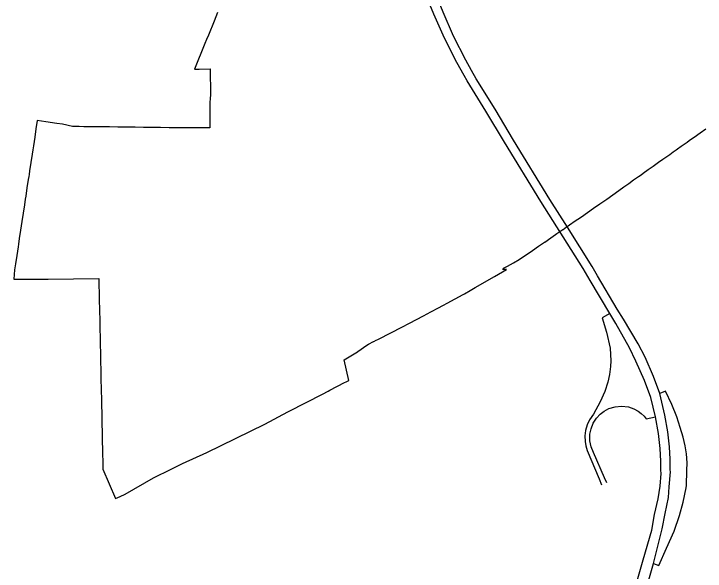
# Model space of a CAD drawing. Extents: x 0 to 34, y 0 to 22.
# Drawn here: x 5.2785 to 5.3437, y 15.327 to 15.3795 of the extents above; entities that cross this region are included whole.
import ezdxf

# ---------------------------------------------------------------- set-up
doc = ezdxf.new("R2010")
doc.units = 0
for name, color, linetype in [('GM_X_Corporation', 7, 'Continuous'), ('GM_X_Interchange_Ramps', 7, 'Continuous'), ('GM_X_Interstate_Route', 7, 'Continuous')]:
    doc.layers.add(name, color=color, linetype=linetype)

msp = doc.modelspace()

# ---------------------------------------------------------------- linework, layer by layer
at = {"layer": 'GM_X_Corporation'}
msp.add_lwpolyline([(5.297729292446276, 15.379653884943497), (5.29739538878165, 15.378835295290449), (5.296859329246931, 15.377521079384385), (5.296689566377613, 15.377104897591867), (5.296531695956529, 15.376717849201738), (5.295551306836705, 15.374314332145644), (5.295990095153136, 15.374317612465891), (5.29703534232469, 15.374325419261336), (5.2970537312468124, 15.371894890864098), (5.297033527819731, 15.371542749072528), (5.297012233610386, 15.371171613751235), (5.296992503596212, 15.368764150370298), (5.29618880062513, 15.368763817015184), (5.2955458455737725, 15.368763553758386), (5.295063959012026, 15.368763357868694), (5.29464789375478, 15.368770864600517), (5.294254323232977, 15.368777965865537), (5.293812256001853, 15.368783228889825), (5.293169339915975, 15.368790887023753), (5.292364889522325, 15.36880047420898), (5.291560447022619, 15.368810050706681), (5.290756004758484, 15.36881964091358), (5.289951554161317, 15.368829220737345), (5.289147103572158, 15.368838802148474), (5.288342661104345, 15.368848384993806), (5.2875490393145, 15.368857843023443), (5.287538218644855, 15.368857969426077), (5.286745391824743, 15.368867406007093), (5.28673376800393, 15.368867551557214), (5.286190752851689, 15.368874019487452), (5.285941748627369, 15.36887698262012), (5.285929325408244, 15.36887713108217), (5.285138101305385, 15.368886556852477), (5.2851248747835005, 15.3688867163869), (5.284686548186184, 15.36889193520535), (5.2844806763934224, 15.368894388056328), (5.2840700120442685, 15.368899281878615), (5.283126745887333, 15.369111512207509), (5.282581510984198, 15.369195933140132), (5.281537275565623, 15.369357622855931), (5.280743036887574, 15.369480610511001), (5.280622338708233, 15.36868601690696), (5.280501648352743, 15.367891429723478), (5.280380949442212, 15.367096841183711), (5.28032060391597, 15.366699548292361), (5.280260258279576, 15.366302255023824), (5.280139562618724, 15.365507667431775), (5.280018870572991, 15.364713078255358), (5.27997058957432, 15.364395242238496), (5.279938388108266, 15.364183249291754), (5.279898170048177, 15.36391849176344), (5.279777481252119, 15.363123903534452), (5.279656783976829, 15.362329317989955), (5.279616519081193, 15.362064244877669), (5.279536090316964, 15.361534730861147), (5.279415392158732, 15.360740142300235), (5.2792946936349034, 15.359945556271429), (5.279174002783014, 15.359150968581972), (5.27905330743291, 15.358356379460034), (5.278972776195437, 15.357826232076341), (5.278932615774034, 15.357561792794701), (5.278811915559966, 15.356767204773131), (5.278691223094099, 15.355972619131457), (5.278604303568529, 15.355400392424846), (5.278538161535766, 15.354515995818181), (5.279551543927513, 15.354520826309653), (5.280911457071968, 15.35452730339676), (5.281476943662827, 15.354529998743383), (5.28175771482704, 15.35453340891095), (5.28654230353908, 15.354591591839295), (5.286585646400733, 15.352582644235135), (5.286605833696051, 15.351646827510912), (5.286629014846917, 15.350572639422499), (5.286677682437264, 15.348316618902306), (5.286681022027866, 15.348161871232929), (5.286689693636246, 15.347760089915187), (5.286698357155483, 15.347358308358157), (5.286741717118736, 15.345348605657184), (5.2867726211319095, 15.343916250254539), (5.286785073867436, 15.343338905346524), (5.286788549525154, 15.343177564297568), (5.2868284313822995, 15.341329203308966), (5.286899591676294, 15.338030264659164), (5.286902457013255, 15.337897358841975), (5.286911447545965, 15.337480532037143), (5.28692930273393, 15.33665270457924), (5.2869301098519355, 15.3366148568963), (5.288103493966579, 15.333845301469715), (5.288541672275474, 15.334043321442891), (5.289026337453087, 15.334281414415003), (5.29170171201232, 15.335801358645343), (5.293352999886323, 15.336615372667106), (5.29443894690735, 15.337150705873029), (5.296722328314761, 15.338190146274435), (5.302182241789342, 15.340870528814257), (5.304338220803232, 15.342017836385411), (5.3044675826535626, 15.34208436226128), (5.30761204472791, 15.343701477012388), (5.308155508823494, 15.343980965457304), (5.308291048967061, 15.34405067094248), (5.3096841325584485, 15.344781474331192), (5.309834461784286, 15.344860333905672), (5.31007851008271, 15.344988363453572), (5.309657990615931, 15.346937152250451), (5.310735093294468, 15.347583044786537), (5.310911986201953, 15.347691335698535), (5.310934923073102, 15.347705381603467), (5.311779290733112, 15.348301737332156), (5.311936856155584, 15.348387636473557), (5.312424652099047, 15.348640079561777), (5.312441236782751, 15.34864866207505), (5.312662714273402, 15.348763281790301), (5.312826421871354, 15.34884800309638), (5.31294363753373, 15.348908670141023), (5.3150826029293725, 15.350015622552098), (5.315800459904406, 15.350387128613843), (5.316466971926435, 15.350732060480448), (5.317127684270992, 15.351073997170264), (5.317818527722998, 15.351431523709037), (5.318549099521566, 15.351809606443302), (5.3189528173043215, 15.35203588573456), (5.319019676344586, 15.352073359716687), (5.319356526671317, 15.352262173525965), (5.3208488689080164, 15.3530718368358), (5.3209705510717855, 15.353141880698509), (5.321506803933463, 15.35345057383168), (5.321991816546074, 15.353729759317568), (5.323803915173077, 15.35477287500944), (5.324935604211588, 15.355424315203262), (5.324939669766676, 15.355426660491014), (5.324598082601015, 15.355422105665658), (5.324653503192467, 15.355547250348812), (5.325039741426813, 15.355758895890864), (5.325589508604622, 15.35606014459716), (5.326137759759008, 15.356364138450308), (5.3263629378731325, 15.35651740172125), (5.326366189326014, 15.356519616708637), (5.326802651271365, 15.35681667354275), (5.327386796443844, 15.357221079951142), (5.327968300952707, 15.35762366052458), (5.32851778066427, 15.358004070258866), (5.328542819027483, 15.358021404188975), (5.329117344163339, 15.358419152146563), (5.3295671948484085, 15.358730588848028), (5.329691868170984, 15.35881690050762), (5.329862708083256, 15.358935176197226), (5.330260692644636, 15.35921070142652), (5.3302663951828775, 15.359214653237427), (5.330597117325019, 15.359443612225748), (5.330840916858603, 15.359612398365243), (5.330868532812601, 15.359631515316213), (5.331415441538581, 15.36001014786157), (5.331643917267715, 15.360168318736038), (5.331989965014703, 15.360407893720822), (5.332564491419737, 15.360805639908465), (5.333139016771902, 15.361203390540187), (5.3337205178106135, 15.361605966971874), (5.334006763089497, 15.361809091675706), (5.334376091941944, 15.362071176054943), (5.334953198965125, 15.362480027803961), (5.335530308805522, 15.362888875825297), (5.335989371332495, 15.36321410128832), (5.336448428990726, 15.363539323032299), (5.336907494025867, 15.363864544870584), (5.337366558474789, 15.36418977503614), (5.3376088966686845, 15.364361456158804), (5.337825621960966, 15.364514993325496), (5.338284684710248, 15.364840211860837), (5.338743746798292, 15.365165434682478), (5.3392683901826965, 15.365537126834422), (5.33966186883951, 15.365815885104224), (5.340120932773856, 15.366141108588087), (5.340317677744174, 15.36628049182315), (5.340648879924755, 15.366515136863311), (5.340934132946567, 15.366717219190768), (5.341039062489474, 15.366791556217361), (5.341393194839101, 15.367042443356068), (5.341498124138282, 15.367116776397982), (5.341952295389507, 15.36743853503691), (5.342157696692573, 15.36758409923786), (5.3422802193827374, 15.367670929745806), (5.342608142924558, 15.367903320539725), (5.343178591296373, 15.368307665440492), (5.343716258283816, 15.368688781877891)], dxfattribs=at)
at = {"layer": 'GM_X_Interchange_Ramps'}
for points in [[(5.334656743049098, 15.351289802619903), (5.333952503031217, 15.350891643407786), (5.3343675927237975, 15.3495175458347), (5.33469682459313, 15.348028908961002), (5.334768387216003, 15.346840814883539), (5.334739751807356, 15.346282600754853), (5.334653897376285, 15.345552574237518), (5.334482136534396, 15.344808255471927), (5.334195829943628, 15.343935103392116), (5.333766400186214, 15.342976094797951), (5.333129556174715, 15.341810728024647), (5.332763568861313, 15.34128600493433), (5.332533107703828, 15.340791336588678), (5.332384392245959, 15.340265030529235), (5.332323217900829, 15.339767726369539), (5.332337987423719, 15.339240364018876), (5.332409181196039, 15.338819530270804), (5.332547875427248, 15.338369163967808), (5.333651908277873, 15.33570466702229), (5.333895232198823, 15.335132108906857)], [(5.3419322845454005, 15.336500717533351), (5.341957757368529, 15.337221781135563), (5.341899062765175, 15.338075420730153), (5.341763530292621, 15.33882216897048), (5.341573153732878, 15.33964274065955), (5.341304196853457, 15.340536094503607), (5.340992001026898, 15.341545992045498), (5.3405010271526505, 15.342714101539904), (5.339921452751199, 15.343970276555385), (5.339378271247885, 15.343756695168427)], [(5.334381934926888, 15.335346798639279), (5.334167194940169, 15.33581915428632), (5.333126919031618, 15.338205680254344), (5.332907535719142, 15.33873567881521), (5.332794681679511, 15.339291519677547), (5.332796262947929, 15.339918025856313), (5.332899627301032, 15.340437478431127), (5.333109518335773, 15.340960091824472), (5.333405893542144, 15.341422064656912), (5.333761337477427, 15.341803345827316), (5.334145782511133, 15.342095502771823), (5.33458929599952, 15.342329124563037), (5.335177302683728, 15.342507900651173), (5.335761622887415, 15.342562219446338), (5.336430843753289, 15.342481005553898), (5.33692445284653, 15.34231594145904), (5.337348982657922, 15.342088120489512), (5.337633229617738, 15.341879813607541), (5.3379000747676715, 15.341629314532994), (5.338087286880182, 15.341371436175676), (5.338964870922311, 15.341545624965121)], [(5.3387786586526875, 15.327750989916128), (5.339275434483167, 15.32755929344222), (5.3400195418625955, 15.329194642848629), (5.340718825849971, 15.330795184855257), (5.341235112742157, 15.332247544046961), (5.341593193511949, 15.333521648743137), (5.341848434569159, 15.334857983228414), (5.341890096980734, 15.33509951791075), (5.3419322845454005, 15.336500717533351)]]:
    msp.add_lwpolyline(points, dxfattribs=at)
at = {"layer": 'GM_X_Interstate_Route'}
for points in [[(5.3306748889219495, 15.35942188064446), (5.329022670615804, 15.36203306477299), (5.325602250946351, 15.367617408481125), (5.3238571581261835, 15.37053525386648), (5.322098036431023, 15.373397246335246), (5.321656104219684, 15.374186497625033), (5.321120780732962, 15.375142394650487), (5.319962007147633, 15.3774180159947), (5.3189707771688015, 15.379679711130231), (5.318272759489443, 15.38136901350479), (5.31746299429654, 15.383686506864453), (5.3168347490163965, 15.385599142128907), (5.316192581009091, 15.387679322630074), (5.315927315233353, 15.38867055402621), (5.315417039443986, 15.390771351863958), (5.314963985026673, 15.393082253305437), (5.314587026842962, 15.395832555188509), (5.314511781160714, 15.396514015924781)], [(5.334656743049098, 15.351289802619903), (5.332808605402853, 15.354411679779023), (5.332150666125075, 15.35552304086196), (5.328157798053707, 15.361833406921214), (5.324737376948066, 15.367417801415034), (5.322992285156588, 15.37033564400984), (5.321233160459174, 15.373197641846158), (5.320953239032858, 15.373697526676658), (5.320255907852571, 15.374942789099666), (5.319097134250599, 15.377218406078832), (5.318105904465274, 15.379480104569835), (5.3174078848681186, 15.381169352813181)], [(5.337675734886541, 15.323916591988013), (5.3387786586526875, 15.327750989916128), (5.339591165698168, 15.330997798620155), (5.339884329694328, 15.332449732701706), (5.340191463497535, 15.333957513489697), (5.340275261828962, 15.334962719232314), (5.34037298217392, 15.33638675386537), (5.3403691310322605, 15.336547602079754), (5.340345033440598, 15.337559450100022), (5.340303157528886, 15.338732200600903), (5.340135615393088, 15.340142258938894), (5.339842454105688, 15.341719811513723), (5.339378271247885, 15.343756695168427), (5.3387814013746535, 15.345349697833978), (5.33798561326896, 15.347164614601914), (5.337343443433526, 15.348421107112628), (5.335947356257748, 15.350752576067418), (5.33536098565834, 15.351687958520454), (5.333521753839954, 15.354851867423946), (5.333015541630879, 15.355722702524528), (5.3306748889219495, 15.35942188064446)], [(5.336721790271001, 15.324251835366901), (5.337824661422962, 15.328086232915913), (5.338619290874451, 15.330885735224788), (5.338885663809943, 15.332350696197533), (5.33921858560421, 15.33381565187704), (5.339418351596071, 15.335027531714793), (5.339495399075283, 15.336212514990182), (5.339488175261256, 15.336515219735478), (5.3394674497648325, 15.33738526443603), (5.339425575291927, 15.338557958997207), (5.339258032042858, 15.339968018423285), (5.338964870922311, 15.341545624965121), (5.338526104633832, 15.343364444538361), (5.337926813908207, 15.344975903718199), (5.337127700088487, 15.34678707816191), (5.336515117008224, 15.348038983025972), (5.335243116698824, 15.350354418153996), (5.334656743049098, 15.351289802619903)]]:
    msp.add_lwpolyline(points, dxfattribs=at)

doc.saveas('drawing.dxf')
